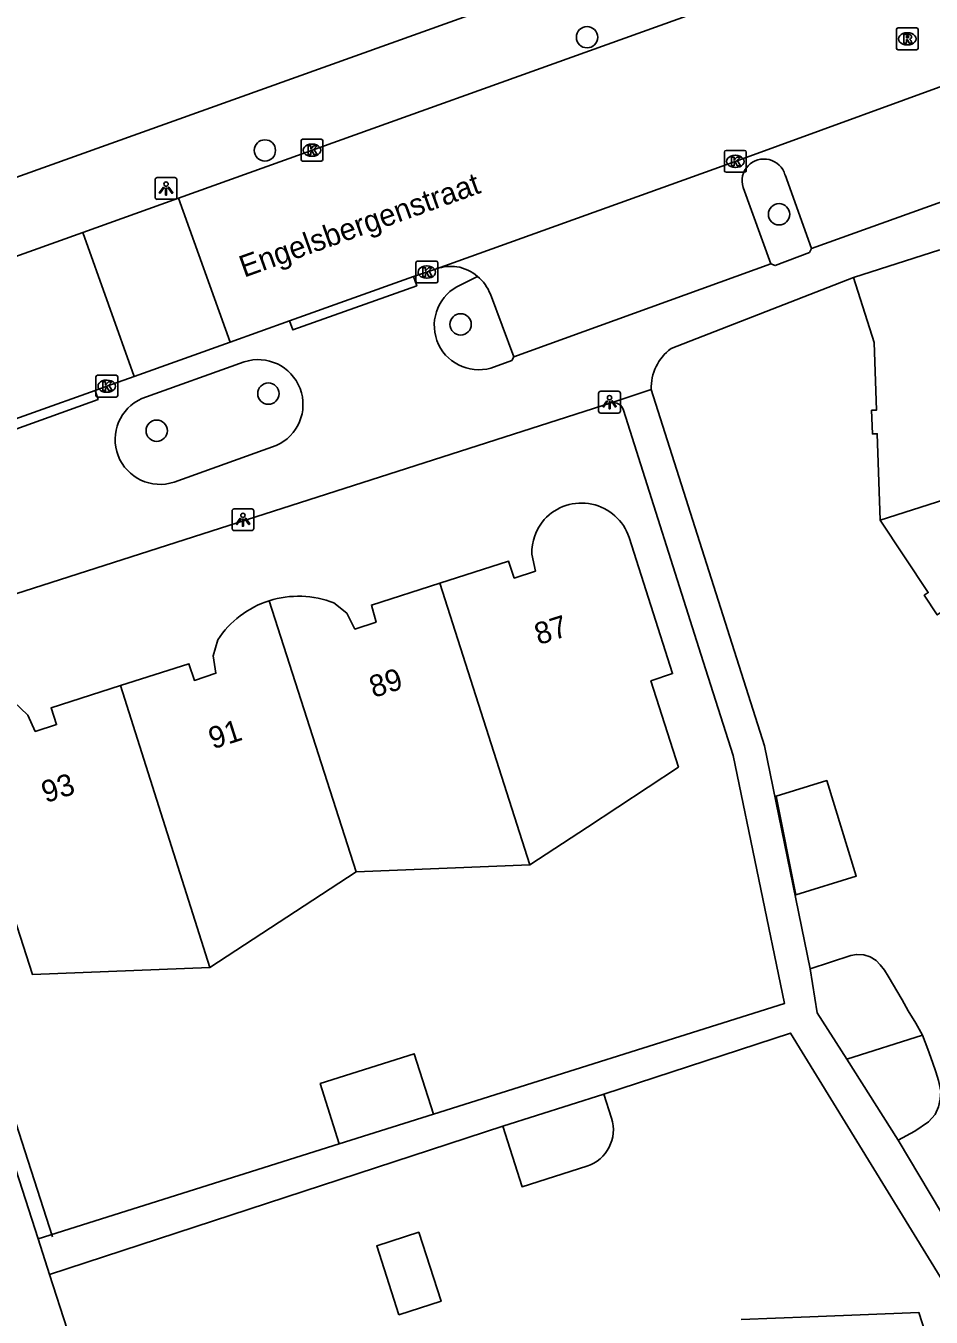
# Model space of a CAD drawing. Extents: x 159503 to 160347, y 382525 to 383272.
# Drawn here: x 159651.9 to 159693.4, y 382878 to 382937.3 of the extents above; entities that cross this region are included whole.
import ezdxf

# ---------------------------------------------------------------- set-up
doc = ezdxf.new("R2010")
doc.units = 0
for name, color, linetype in [('IMGEO_Boom', 7, 'Continuous'), ('IMGEO_Hek', 7, 'Continuous'), ('IMGEO_Kolk', 7, 'Continuous'), ('IMGEO_Lichtpunt', 7, 'Continuous'), ('IMGEO_Muur', 7, 'Continuous'), ('IMGEO_Openbare_ruimte_label', 7, 'Continuous'), ('IMGEO_Pand', 7, 'Continuous'), ('IMGEO_Pand_nummerreeks', 7, 'Continuous'), ('IMGEO_Parkeervlak_open', 7, 'Continuous'), ('IMGEO_Rijbaan_lokaal_open', 7, 'Continuous'), ('IMGEO_Rioolput', 7, 'Continuous'), ('IMGEO_Voetpad_open', 7, 'Continuous')]:
    doc.layers.add(name, color=color, linetype=linetype)

msp = doc.modelspace()

# ---------------------------------------------------------------- linework, layer by layer
at = {"layer": 'IMGEO_Boom'}
for centre in [(159677.637, 382936.747), (159662.857, 382931.551), (159686.448, 382928.622), (159671.837, 382923.573), (159663.02, 382920.4), (159657.893, 382918.694)]:
    msp.add_circle(centre, 0.489, dxfattribs=at)
at = {"layer": 'IMGEO_Hek'}
msp.add_lwpolyline([(159653.111, 382881.712), (159648.209, 382896.936)], dxfattribs=at)
at = {"layer": 'IMGEO_Kolk'}
for p, q in [((159664.59, 382932.066), (159665.442, 382932.066)), ((159664.515, 382931.14), (159664.515, 382931.992)), ((159665.003, 382931.846), (159665.028, 382931.846)), ((159665.516, 382931.992), (159665.516, 382931.14)), ((159683.938, 382930.624), (159683.938, 382931.476)), ((159684.013, 382931.55), (159684.865, 382931.55)), ((159684.939, 382931.476), (159684.939, 382930.624)), ((159665.442, 382931.066), (159664.59, 382931.066)), ((159665.026, 382931.286), (159665.001, 382931.286)), ((159684.426, 382931.33), (159684.451, 382931.33)), ((159684.865, 382930.55), (159684.013, 382930.55)), ((159684.449, 382930.77), (159684.424, 382930.77)), ((159669.784, 382925.548), (159669.784, 382926.4)), ((159669.859, 382926.474), (159670.711, 382926.474)), ((159670.272, 382926.254), (159670.297, 382926.254)), ((159670.785, 382926.4), (159670.785, 382925.548)), ((159670.295, 382925.694), (159670.27, 382925.694)), ((159670.711, 382925.474), (159669.859, 382925.474)), ((159655.102, 382920.311), (159655.102, 382921.163)), ((159655.177, 382921.237), (159656.029, 382921.237)), ((159655.59, 382921.017), (159655.615, 382921.017)), ((159656.103, 382921.163), (159656.103, 382920.311)), ((159656.029, 382920.237), (159655.177, 382920.237)), ((159655.613, 382920.457), (159655.588, 382920.457))]:
    msp.add_line(p, q, dxfattribs=at)
for points in [[(159664.59, 382932.066), (159665.442, 382932.066)], [(159664.515, 382931.14), (159664.515, 382931.992)], [(159664.836, 382931.766), (159664.959, 382931.766), (159664.959, 382931.615), (159665.089, 382931.766), (159665.253, 382931.766), (159665.107, 382931.615), (159665.26, 382931.366), (159665.108, 382931.366), (159665.023, 382931.53), (159664.959, 382931.463), (159664.959, 382931.366), (159664.836, 382931.366), (159664.836, 382931.766)], [(159665.516, 382931.992), (159665.516, 382931.14)], [(159683.938, 382930.624), (159683.938, 382931.476)], [(159684.013, 382931.55), (159684.865, 382931.55)], [(159684.939, 382931.476), (159684.939, 382930.624)], [(159665.442, 382931.066), (159664.59, 382931.066)], [(159684.259, 382931.25), (159684.382, 382931.25), (159684.382, 382931.099), (159684.512, 382931.25), (159684.676, 382931.25), (159684.53, 382931.099), (159684.683, 382930.85), (159684.531, 382930.85), (159684.446, 382931.014), (159684.382, 382930.947), (159684.382, 382930.85), (159684.259, 382930.85), (159684.259, 382931.25)], [(159684.865, 382930.55), (159684.013, 382930.55)], [(159669.784, 382925.548), (159669.784, 382926.4)], [(159669.859, 382926.474), (159670.711, 382926.474)], [(159670.105, 382926.174), (159670.228, 382926.174), (159670.228, 382926.023), (159670.358, 382926.174), (159670.522, 382926.174), (159670.376, 382926.023), (159670.529, 382925.774), (159670.377, 382925.774), (159670.292, 382925.938), (159670.228, 382925.871), (159670.228, 382925.774), (159670.105, 382925.774), (159670.105, 382926.174)], [(159670.785, 382926.4), (159670.785, 382925.548)], [(159670.711, 382925.474), (159669.859, 382925.474)], [(159655.102, 382920.311), (159655.102, 382921.163)], [(159655.177, 382921.237), (159656.029, 382921.237)], [(159655.423, 382920.937), (159655.546, 382920.937), (159655.546, 382920.786), (159655.676, 382920.937), (159655.84, 382920.937), (159655.694, 382920.786), (159655.847, 382920.537), (159655.695, 382920.537), (159655.61, 382920.701), (159655.546, 382920.634), (159655.546, 382920.537), (159655.423, 382920.537), (159655.423, 382920.937)], [(159656.103, 382921.163), (159656.103, 382920.311)], [(159656.029, 382920.237), (159655.177, 382920.237)]]:
    msp.add_lwpolyline(points, dxfattribs=at)
for centre, start, end in [((159664.592, 382931.99), 91.55205, 178.44795), ((159664.592, 382931.99), 91.55205, 178.44795), ((159665.44, 382931.99), 1.55205, 88.44795), ((159665.44, 382931.99), 1.55205, 88.44795), ((159684.015, 382931.474), 91.55205, 178.44795), ((159684.015, 382931.474), 91.55205, 178.44795), ((159684.863, 382931.474), 1.55205, 88.44795), ((159684.863, 382931.474), 1.55205, 88.44795), ((159664.592, 382931.142), 181.55205, 268.44795), ((159664.592, 382931.142), 181.55205, 268.44795), ((159665.44, 382931.142), 271.55205, 358.44795), ((159665.44, 382931.142), 271.55205, 358.44795), ((159684.015, 382930.626), 181.55205, 268.44795), ((159684.015, 382930.626), 181.55205, 268.44795), ((159684.863, 382930.626), 271.55205, 358.44795), ((159684.863, 382930.626), 271.55205, 358.44795), ((159669.861, 382926.398), 91.55205, 178.44795), ((159669.861, 382926.398), 91.55205, 178.44795), ((159670.709, 382926.398), 1.55205, 88.44795), ((159670.709, 382926.398), 1.55205, 88.44795), ((159669.861, 382925.55), 181.55205, 268.44795), ((159669.861, 382925.55), 181.55205, 268.44795), ((159670.709, 382925.55), 271.55205, 358.44795), ((159670.709, 382925.55), 271.55205, 358.44795), ((159655.179, 382921.161), 91.55205, 178.44795), ((159655.179, 382921.161), 91.55205, 178.44795), ((159656.027, 382921.161), 1.55205, 88.44795), ((159656.027, 382921.161), 1.55205, 88.44795), ((159655.179, 382920.313), 181.55205, 268.44795), ((159655.179, 382920.313), 181.55205, 268.44795), ((159656.027, 382920.313), 271.55205, 358.44795), ((159656.027, 382920.313), 271.55205, 358.44795)]:
    msp.add_arc(centre, 0.0765, start, end, dxfattribs=at)
for centre, major_axis, ratio, start_param, end_param in [((159665.002, 382931.566), (-0.387, 0.002), 0.722429, 4.712389, 7.853982), ((159665.027, 382931.566), (-0.39, 0.002), 0.717154, 1.570796, 4.712389), ((159684.425, 382931.05), (-0.387, 0.002), 0.722429, 4.712389, 7.853982), ((159684.45, 382931.05), (-0.39, 0.002), 0.717154, 1.570796, 4.712389), ((159670.271, 382925.974), (-0.387, 0.002), 0.722429, 4.712389, 7.853982), ((159670.296, 382925.974), (-0.39, 0.002), 0.717154, 1.570796, 4.712389), ((159655.589, 382920.737), (-0.387, 0.002), 0.722429, 4.712389, 7.853982), ((159655.614, 382920.737), (-0.39, 0.002), 0.717154, 1.570796, 4.712389)]:
    msp.add_ellipse(centre, major_axis=major_axis, ratio=ratio, start_param=start_param, end_param=end_param, dxfattribs=at)
at = {"layer": 'IMGEO_Lichtpunt'}
for p, q in [((159658.726, 382930.306), (159657.918, 382930.306)), ((159658.726, 382930.306), (159657.918, 382930.306)), ((159657.824, 382930.211), (159657.824, 382929.404)), ((159657.824, 382930.211), (159657.824, 382929.404)), ((159658.82, 382929.404), (159658.82, 382930.211)), ((159658.82, 382929.404), (159658.82, 382930.211)), ((159657.918, 382929.31), (159658.726, 382929.31)), ((159657.918, 382929.31), (159658.726, 382929.31)), ((159678.169, 382920.409), (159678.169, 382919.602)), ((159678.169, 382920.409), (159678.169, 382919.602)), ((159679.071, 382920.504), (159678.263, 382920.504)), ((159679.071, 382920.504), (159678.263, 382920.504)), ((159679.165, 382919.602), (159679.165, 382920.409)), ((159679.165, 382919.602), (159679.165, 382920.409)), ((159678.263, 382919.508), (159679.071, 382919.508)), ((159678.263, 382919.508), (159679.071, 382919.508)), ((159661.352, 382915.016), (159661.352, 382914.209)), ((159661.352, 382915.016), (159661.352, 382914.209)), ((159662.254, 382915.111), (159661.446, 382915.111)), ((159662.254, 382915.111), (159661.446, 382915.111)), ((159662.348, 382914.209), (159662.348, 382915.016)), ((159662.348, 382914.209), (159662.348, 382915.016)), ((159661.446, 382914.115), (159662.254, 382914.115)), ((159661.446, 382914.115), (159662.254, 382914.115))]:
    msp.add_line(p, q, dxfattribs=at)
for points in [[(159658.198, 382929.875), (159658.237, 382929.847), (159658.049, 382929.585), (159658.011, 382929.612), (159658.198, 382929.875)], [(159658.3, 382929.827), (159658.347, 382929.827), (159658.347, 382929.505), (159658.3, 382929.505), (159658.3, 382929.827)], [(159658.41, 382929.847), (159658.448, 382929.874), (159658.635, 382929.612), (159658.596, 382929.584), (159658.41, 382929.847)], [(159678.543, 382920.073), (159678.582, 382920.045), (159678.394, 382919.783), (159678.356, 382919.81), (159678.543, 382920.073)], [(159678.645, 382920.025), (159678.692, 382920.025), (159678.692, 382919.703), (159678.645, 382919.703), (159678.645, 382920.025)], [(159678.755, 382920.045), (159678.793, 382920.072), (159678.98, 382919.81), (159678.941, 382919.782), (159678.755, 382920.045)], [(159661.726, 382914.68), (159661.765, 382914.652), (159661.577, 382914.39), (159661.539, 382914.417), (159661.726, 382914.68)], [(159661.828, 382914.632), (159661.875, 382914.632), (159661.875, 382914.31), (159661.828, 382914.31), (159661.828, 382914.632)], [(159661.938, 382914.652), (159661.976, 382914.679), (159662.163, 382914.417), (159662.124, 382914.389), (159661.938, 382914.652)]]:
    msp.add_lwpolyline(points, dxfattribs=at)
for centre in [(159658.323, 382930.009), (159678.668, 382920.207), (159661.851, 382914.814)]:
    msp.add_circle(centre, 0.0994, dxfattribs=at)
for centre, start, end in [((159657.918, 382930.211), 90, 180), ((159657.918, 382930.211), 90, 180), ((159658.726, 382930.211), 0, 90), ((159658.726, 382930.211), 0, 90), ((159657.918, 382929.404), 180, 270), ((159657.918, 382929.404), 180, 270), ((159658.726, 382929.404), 270, 0), ((159658.726, 382929.404), 270, 360), ((159678.263, 382920.409), 90, 180), ((159678.263, 382920.409), 90, 180), ((159679.071, 382920.409), 0, 90), ((159679.071, 382920.409), 0, 90), ((159678.263, 382919.602), 180, 270), ((159678.263, 382919.602), 180, 270), ((159679.071, 382919.602), 270, 0), ((159679.071, 382919.602), 270, 360), ((159661.446, 382915.016), 90, 180), ((159661.446, 382915.016), 90, 180), ((159662.254, 382915.016), 0, 90), ((159662.254, 382915.016), 0, 90), ((159661.446, 382914.209), 180, 270), ((159661.446, 382914.209), 180, 270), ((159662.254, 382914.209), 270, 0), ((159662.254, 382914.209), 270, 360)]:
    msp.add_arc(centre, 0.0946, start, end, dxfattribs=at)
at = {"layer": 'IMGEO_Muur'}
msp.add_lwpolyline([(159689.861, 382925.725), (159681.49, 382922.46)], dxfattribs=at)
msp.add_arc((159682.773, 382920.686), 2.189, 125.87366, 182.62189, dxfattribs=at)
at = {"layer": 'IMGEO_Pand'}
for points in [[(159693.83, 382926.996), (159689.861, 382925.725)], [(159691.092, 382914.595), (159690.949, 382918.555), (159690.729, 382918.547), (159690.691, 382919.636), (159690.915, 382919.634), (159690.817, 382922.747), (159689.861, 382925.725)], [(159691.092, 382914.595), (159704.053, 382918.73)], [(159695.502, 382907.919), (159693.888, 382910.368), (159693.704, 382910.247), (159693.109, 382911.146), (159693.293, 382911.268), (159691.092, 382914.595)], [(159679.569, 382913.801), (159681.564, 382907.552), (159680.565, 382907.218), (159681.828, 382903.268), (159677.654, 382900.516), (159675.017, 382898.777)], [(159670.885, 382911.702), (159674.035, 382912.71), (159674.297, 382911.932), (159675.27, 382912.254), (159675.097, 382913.03)], [(159666.022, 382910.797), (159666.614, 382910.33), (159666.988, 382909.6), (159667.959, 382909.918), (159667.745, 382910.697), (159670.885, 382911.702)], [(159670.885, 382911.702), (159675.017, 382898.777)], [(159667.039, 382898.465), (159663.054, 382910.895)], [(159656.228, 382907.004), (159659.371, 382908.008), (159659.626, 382907.243), (159660.608, 382907.568), (159660.484, 382908.373), (159660.694, 382909.101)], [(159656.228, 382907.004), (159653.051, 382905.989), (159653.303, 382905.215), (159652.32, 382904.9), (159651.983, 382905.642), (159651.325, 382906.275)], [(159660.329, 382894.075), (159656.228, 382907.004)], [(159647.879, 382903.798), (159649.918, 382897.379), (159650.919, 382897.697), (159652.192, 382893.754), (159660.329, 382894.075)], [(159687.217, 382897.407), (159686.313, 382901.928), (159688.637, 382902.645), (159689.99, 382898.263), (159687.217, 382897.407)], [(159652.453, 382881.618), (159647.798, 382896.061), (159646.264, 382900.819), (159614.32, 382889.33), (159616.505, 382883.25), (159621.679, 382885.107), (159623.263, 382880.365), (159623.336, 382880.144), (159623.043, 382880.046), (159627.613, 382866.357), (159654.595, 382874.974), (159652.977, 382879.994)], [(159667.039, 382898.465), (159660.329, 382894.075)], [(159675.017, 382898.777), (159667.039, 382898.465)], [(159693.022, 382890.973), (159692.721, 382891.516), (159692.373, 382892.086), (159692.095, 382892.585), (159691.455, 382893.682), (159691.288, 382893.953), (159691.092, 382894.196), (159690.896, 382894.397), (159690.629, 382894.556), (159690.331, 382894.659), (159689.993, 382894.676), (159689.737, 382894.623), (159687.876, 382894.008)], [(159689.55, 382889.865), (159688.195, 382891.998), (159687.876, 382894.008)], [(159693.022, 382890.973), (159689.55, 382889.865)], [(159691.913, 382886.147), (159692.682, 382886.562), (159693.31, 382886.993), (159693.611, 382887.329), (159693.756, 382887.681), (159693.845, 382888.034), (159693.863, 382888.402), (159693.769, 382888.884), (159693.632, 382889.282), (159693.481, 382889.737), (159693.274, 382890.32), (159693.022, 382890.973)], [(159666.269, 382885.977), (159665.394, 382888.751), (159669.71, 382890.113), (159670.586, 382887.339)], [(159691.913, 382886.147), (159689.55, 382889.865)], [(159673.774, 382886.788), (159678.411, 382888.266)], [(159678.763, 382887.161), (159678.411, 382888.266)], [(159670.586, 382887.339), (159666.269, 382885.977)], [(159673.774, 382886.788), (159674.658, 382884.016), (159677.627, 382884.962)], [(159669.005, 382878.14), (159670.94, 382878.763), (159669.92, 382881.931), (159667.986, 382881.309), (159669.005, 382878.14)], [(159652.453, 382881.618), (159652.977, 382879.994)], [(159684.708, 382877.924), (159687.865, 382878.046), (159692.861, 382878.239), (159694.143, 382874.276), (159695.138, 382874.587), (159697.187, 382868.196)]]:
    msp.add_lwpolyline(points, dxfattribs=at)
for centre, radius, start, end in [((159677.382, 382913.071), 2.305, 18.46691, 137.81212), ((159677.497, 382913.058), 2.4, 139.42562, 180.66029), ((159664.4, 382906.676), 4.429, 107.6873, 146.79468), ((159664.4, 382906.672), 4.432, 68.53481, 107.68288), ((159677.095, 382886.63), 1.751, 287.70101, 17.65738)]:
    msp.add_arc(centre, radius, start, end, dxfattribs=at)
at = {"layer": 'IMGEO_Parkeervlak_open'}
for points in [[(159687.941, 382927.056), (159686.72, 382930.428)], [(159684.794, 382929.858), (159686.072, 382926.349)], [(159674.286, 382922.088), (159673.203, 382924.954)]]:
    msp.add_lwpolyline(points, dxfattribs=at)
for centre, radius, start, end in [((159685.753, 382930.155), 1.004, 15.76941, 197.20284), ((159671.305, 382924.214), 2.037, 21.28982, 50.04884)]:
    msp.add_arc(centre, radius, start, end, dxfattribs=at)
at = {"layer": 'IMGEO_Rijbaan_lokaal_open'}
for points in [[(159658.894, 382929.37), (159684.231, 382938.452)], [(159699.946, 382936.7), (159696.099, 382935.301), (159684.439, 382931.051), (159670.727, 382926.129)], [(159654.498, 382927.794), (159658.894, 382929.37)], [(159658.894, 382929.37), (159661.264, 382922.76)], [(159654.498, 382927.794), (159648.081, 382925.494), (159612.644, 382912.722), (159610.022, 382911.818)], [(159656.866, 382921.189), (159654.498, 382927.794)], [(159669.682, 382925.77), (159670.727, 382926.129)], [(159663.986, 382923.732), (159669.682, 382925.77)], [(159661.264, 382922.76), (159663.986, 382923.732)], [(159656.866, 382921.189), (159661.264, 382922.76)], [(159655.068, 382920.54), (159655.602, 382920.738), (159656.866, 382921.189)], [(159649.397, 382918.517), (159655.068, 382920.54)]]:
    msp.add_lwpolyline(points, dxfattribs=at)
at = {"layer": 'IMGEO_Rioolput'}
for p, q in [((159691.829, 382936.247), (159691.829, 382937.099)), ((159691.904, 382937.173), (159692.756, 382937.173)), ((159692.317, 382936.953), (159692.342, 382936.953)), ((159692.83, 382937.099), (159692.83, 382936.247)), ((159692.756, 382936.173), (159691.904, 382936.173)), ((159692.34, 382936.393), (159692.315, 382936.393))]:
    msp.add_line(p, q, dxfattribs=at)
for points in [[(159691.829, 382936.247), (159691.829, 382937.099)], [(159691.904, 382937.173), (159692.756, 382937.173)], [(159692.418, 382936.871), (159692.166, 382936.873), (159692.166, 382936.473)], [(159692.344, 382936.792), (159692.29, 382936.792), (159692.29, 382936.711)], [(159692.83, 382937.099), (159692.83, 382936.247)], [(159692.756, 382936.173), (159691.904, 382936.173)], [(159692.166, 382936.473), (159692.29, 382936.473), (159692.29, 382936.635), (159692.301, 382936.635)], [(159692.29, 382936.711), (159692.342, 382936.711)], [(159692.348, 382936.606), (159692.419, 382936.473), (159692.559, 382936.473), (159692.494, 382936.599)]]:
    msp.add_lwpolyline(points, dxfattribs=at)
for centre, radius, start, end in [((159691.906, 382937.097), 0.0765, 91.55205, 178.44795), ((159691.906, 382937.097), 0.0765, 91.55205, 178.44795), ((159692.35, 382936.696), 0.0964, 77.00612, 93.18647), ((159692.364, 382936.753), 0.0378, 276.66336, 79.67722), ((159692.417, 382936.761), 0.109, 350.36119, 89.41601), ((159692.754, 382937.097), 0.0765, 1.55205, 88.44795), ((159692.754, 382937.097), 0.0765, 1.55205, 88.44795), ((159691.906, 382936.249), 0.0765, 181.55205, 268.44795), ((159691.906, 382936.249), 0.0765, 181.55205, 268.44795), ((159692.3, 382936.582), 0.0533, 26.02933, 88.69889), ((159692.326, 382936.9), 0.19, 274.7715, 282.96867), ((159692.415, 382936.761), 0.112, 277.58423, 350.98172), ((159692.399, 382936.546), 0.108, 29.51342, 73.79051), ((159692.754, 382936.249), 0.0765, 271.55205, 358.44795), ((159692.754, 382936.249), 0.0765, 271.55205, 358.44795)]:
    msp.add_arc(centre, radius, start, end, dxfattribs=at)
for centre, major_axis, ratio, start_param, end_param in [((159692.316, 382936.673), (-0.387, 0.002), 0.722429, 4.712389, 7.853982), ((159692.341, 382936.673), (-0.39, 0.002), 0.717154, 1.570796, 4.712389)]:
    msp.add_ellipse(centre, major_axis=major_axis, ratio=ratio, start_param=start_param, end_param=end_param, dxfattribs=at)
at = {"layer": 'IMGEO_Voetpad_open'}
for points in [[(159684.209, 382942.053), (159610.141, 382915.546)], [(159687.941, 382927.056), (159699.744, 382931.29)], [(159686.072, 382926.349), (159686.27, 382926.274), (159687.842, 382926.87), (159687.941, 382927.056)], [(159674.286, 382922.088), (159686.072, 382926.349)], [(159663.986, 382923.732), (159664.14, 382923.322), (159669.821, 382925.346), (159669.682, 382925.77)], [(159672.613, 382925.776), (159671.841, 382925.388)], [(159689.861, 382925.725), (159681.49, 382922.46)], [(159673.23, 382921.572), (159674.183, 382921.921), (159674.286, 382922.088)], [(159661.905, 382921.855), (159657.218, 382920.18)], [(159649.397, 382918.517), (159649.547, 382918.093), (159655.202, 382920.132), (159655.068, 382920.54)], [(159680.586, 382920.586), (159678.739, 382919.975)], [(159687.876, 382894.008), (159685.785, 382904.242), (159680.586, 382920.586)], [(159678.739, 382919.975), (159644.884, 382909.119), (159643.985, 382908.831)], [(159679.314, 382919.635), (159682.972, 382908.111), (159684.344, 382903.803), (159686.697, 382892.422), (159670.586, 382887.339)], [(159658.698, 382916.339), (159663.374, 382918.013)], [(159678.411, 382888.266), (159686.978, 382891.063), (159696.341, 382875.806), (159697.782, 382876.31), (159691.913, 382886.147)], [(159652.977, 382879.994), (159673.774, 382886.788)], [(159666.269, 382885.977), (159652.453, 382881.618)]]:
    msp.add_lwpolyline(points, dxfattribs=at)
for centre, radius, start, end in [((159671.411, 382923.939), 2.295, 83.57636, 107.35028), ((159671.302, 382924.209), 2.043, 50.08216, 79.68507), ((159672.664, 382923.527), 2.035, 113.86634, 286.13604), ((159662.546, 382919.898), 2.059, 293.71454, 108.13446), ((159682.773, 382920.686), 2.189, 125.87366, 182.62189), ((159658.049, 382918.294), 2.06, 113.77873, 288.36624), ((159678.839, 382919.488), 0.497, 17.20262, 101.60536)]:
    msp.add_arc(centre, radius, start, end, dxfattribs=at)

# ---------------------------------------------------------------- texts
at = {"layer": 'IMGEO_Openbare_ruimte_label'}
msp.add_text('Engelsbergenstraat', height=1, rotation=19.70395, dxfattribs=at).set_placement((159661.904, 382925.713))
at = {"layer": 'IMGEO_Pand_nummerreeks'}
for s, p in [('87', (159675.42, 382908.857)), ('89', (159667.842, 382906.433)), ('91', (159660.468, 382904.074)), ('93', (159652.801, 382901.609))]:
    msp.add_text(s, height=1, rotation=17.75983, dxfattribs=at).set_placement(p)

doc.saveas('drawing.dxf')
